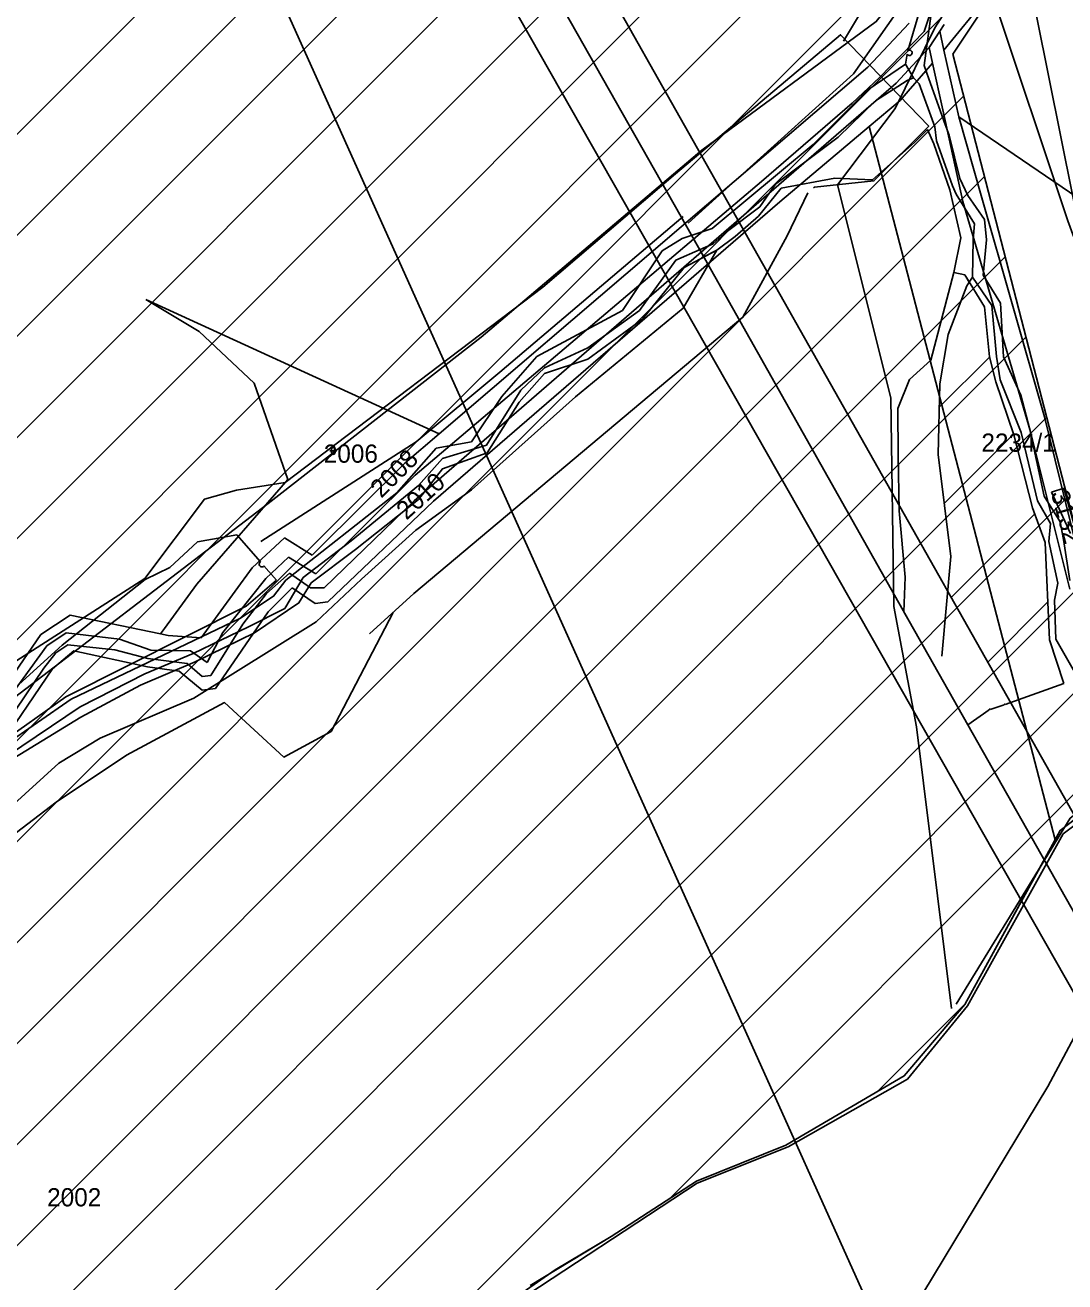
# Model space of a CAD drawing. Extents: x -564810 to -550519, y -1045831 to -1034011.
# Drawn here: x -552001 to -551709.7, y -1038400.2 to -1038048.4 of the extents above; entities that cross this region are included whole.
import ezdxf

# ---------------------------------------------------------------- set-up
doc = ezdxf.new("R2010")
doc.units = 0
for name, color, linetype in [('Interakční prvky', 7, 'Continuous'), ('KN stav', 7, 'Continuous'), ('Lesní porost', 7, 'Continuous'), ('Obvod KPU', 7, 'Continuous'), ('Odvodněné plochy', 7, 'Continuous'), ('Parcelní čísla', 7, 'Continuous'), ('přeložka st silnice', 7, 'Continuous'), ('STG', 7, 'Continuous'), ('Vedení VN', 7, 'Continuous'), ('vodní toky', 7, 'Continuous'), ('Vrstva 14', 7, 'Continuous'), ('Vrstva 18', 7, 'Continuous'), ('Vrstva 33', 7, 'Continuous'), ('zamokř ploch', 7, 'Continuous')]:
    doc.layers.add(name, color=color, linetype=linetype)

msp = doc.modelspace()

# ---------------------------------------------------------------- linework, layer by layer
at = {"layer": 'Interakční prvky'}
for points in [[(-551815.2, -1038103.87), (-551768.89, -1038062), (-551754.38, -1038041.34), (-551734.29, -1037993.33), (-551703.6, -1037883.91), (-551714.2, -1037828.76), (-551708.61, -1037780.35), (-551698.01, -1037765.28), (-551701.36, -1037732.9)], [(-551934.95, -1038192.98), (-551891.43, -1038165.06), (-551867.99, -1038145.53), (-551816.65, -1038101.98)]]:
    msp.add_lwpolyline(points, dxfattribs=at)
at = {"layer": 'KN stav'}
for p, q in [((-551744.35, -1038035.8), (-551749.06, -1038050.13)), ((-551743.57, -1038055.36), (-551728.56, -1038037.07)), ((-551753.33, -1038047.88), (-551764.91, -1038060.14)), ((-551744.74, -1038050.1), (-551743.5, -1038048.22)), ((-551749.06, -1038050.13), (-551761.64, -1038063.07)), ((-551747.71, -1038054.61), (-551744.74, -1038050.1)), ((-551744.74, -1038050.1), (-551743.57, -1038055.36)), ((-551756.98, -1038064.64), (-551747.71, -1038054.61)), ((-551747.71, -1038054.61), (-551746.77, -1038059.01)), ((-551739.41, -1038074.07), (-551743.57, -1038055.36)), ((-551746.77, -1038059.01), (-551753.63, -1038066.91)), ((-551746.77, -1038059.01), (-551743.91, -1038072.11)), ((-551885.01, -1038162.8), (-551764.91, -1038060.14)), ((-551761.64, -1038063.07), (-551769.3, -1038070.27)), ((-551891.95, -1038181.61), (-551756.98, -1038064.64)), ((-551755.85, -1038069.47), (-551764.52, -1038076.78)), ((-551753.63, -1038066.91), (-551755.85, -1038069.47)), ((-551769.3, -1038070.27), (-551794.71, -1038092.19)), ((-551743.91, -1038072.11), (-551738.3, -1038097.76)), ((-551764.52, -1038076.78), (-551789.56, -1038097.9)), ((-551764.52, -1038076.78), (-551712.44, -1038276.5)), ((-551692.11, -1038106.3), (-551739.41, -1038074.07)), ((-551733.14, -1038096.11), (-551739.41, -1038074.07)), ((-551794.71, -1038092.19), (-551891.67, -1038174.37)), ((-551738.3, -1038097.76), (-551719.41, -1038161.93)), ((-551715.43, -1038158.04), (-551733.14, -1038096.11)), ((-551967.16, -1038125.25), (-551952.17, -1038134.21)), ((-551885.01, -1038162.8), (-551967.16, -1038125.25)), ((-551952.17, -1038134.21), (-551936.81, -1038148.59)), ((-551936.81, -1038148.59), (-551927.39, -1038175.57)), ((-551704.91, -1038200.48), (-551715.43, -1038158.04)), ((-551894.62, -1038171.01), (-551885.01, -1038162.8)), ((-551719.41, -1038161.93), (-551708.25, -1038206.35)), ((-551919.2, -1038195.4), (-551894.62, -1038171.01)), ((-551927.39, -1038175.57), (-551952.86, -1038204.93)), ((-551891.67, -1038174.37), (-551919.54, -1038201.97)), ((-551917.17, -1038205.91), (-551891.95, -1038181.61)), ((-551886.56, -1038181.68), (-551916.19, -1038209.85)), ((-551937.38, -1038200.33), (-551928.27, -1038191.98)), ((-551928.27, -1038191.98), (-551920.59, -1038196.79)), ((-551920.59, -1038196.79), (-551919.2, -1038195.4)), ((-551951.62, -1038219.89), (-551937.38, -1038200.33)), ((-551927.21, -1038197.38), (-551933.51, -1038203.29)), ((-551919.54, -1038201.97), (-551927.21, -1038197.38)), ((-551933.51, -1038203.29), (-551945.58, -1038218.45)), ((-551933.38, -1038207.49), (-551926.95, -1038201.84)), ((-551926.95, -1038201.84), (-551920.98, -1038205.98)), ((-551952.86, -1038204.93), (-551961.97, -1038217.36)), ((-551926.19, -1038205.94), (-551932.92, -1038212.67)), ((-551919.67, -1038210.31), (-551926.19, -1038205.94)), ((-551920.98, -1038205.98), (-551917.17, -1038205.91)), ((-551940, -1038216.15), (-551933.38, -1038207.49)), ((-551916.19, -1038209.85), (-551919.67, -1038210.31)), ((-551996.54, -1038219.03), (-551988.37, -1038213.62)), ((-551988.37, -1038213.62), (-551963.06, -1038218.84)), ((-551932.92, -1038212.67), (-551947.61, -1038234.13)), ((-551961.97, -1038217.36), (-551963.06, -1038218.84)), ((-551948.92, -1038230.46), (-551940, -1038216.15)), ((-552017.87, -1038249.95), (-551996.54, -1038219.03)), ((-551989.46, -1038218.51), (-551994.9, -1038222.18)), ((-551974.5, -1038220.34), (-551989.46, -1038218.51)), ((-551965.78, -1038223.43), (-551974.5, -1038220.34)), ((-551963.06, -1038218.84), (-551960.86, -1038219.29)), ((-551960.86, -1038219.29), (-551951.62, -1038219.89)), ((-551945.58, -1038218.45), (-551949.97, -1038226.85)), ((-551994.9, -1038222.18), (-552016.22, -1038251.52)), ((-551995.75, -1038228.42), (-551992.34, -1038224.09)), ((-551993.29, -1038228.58), (-551987.28, -1038223.57)), ((-551992.34, -1038224.09), (-551989, -1038221.86)), ((-551989, -1038221.86), (-551975.87, -1038223.33)), ((-551987.28, -1038223.57), (-551966.7, -1038228.07)), ((-551975.87, -1038223.33), (-551966.57, -1038225.73)), ((-551954.63, -1038223.56), (-551965.78, -1038223.43)), ((-551949.97, -1038226.85), (-551954.63, -1038223.56)), ((-552013.26, -1038254.28), (-551995.75, -1038228.42)), ((-551957.78, -1038229.27), (-551966.7, -1038228.07)), ((-551966.57, -1038225.73), (-551955.55, -1038227.11)), ((-551955.55, -1038227.11), (-551951.35, -1038230.78)), ((-552018.35, -1038265.44), (-551993.29, -1038228.58)), ((-551951.41, -1038234.59), (-551957.78, -1038229.27)), ((-551951.35, -1038230.78), (-551948.92, -1038230.46)), ((-551947.61, -1038234.13), (-551951.41, -1038234.59)), ((-551693.15, -1038260.28), (-551710.98, -1038273.85)), ((-551710.98, -1038273.85), (-551712.44, -1038276.5)), ((-551712.44, -1038276.5), (-551737.72, -1038322.56)), ((-551737.72, -1038322.56), (-551754.67, -1038342.59)), ((-551754.67, -1038342.59), (-551787.84, -1038361.97)), ((-551787.84, -1038361.97), (-551812.9, -1038372.05)), ((-551812.9, -1038372.05), (-551836.77, -1038387.52)), ((-551836.77, -1038387.52), (-551859.49, -1038401.3))]:
    msp.add_line(p, q, dxfattribs=at)
at = {"layer": 'Lesní porost'}
for p, q in [((-551753.82, -1038063.91), (-551762.72, -1038069.63)), ((-551752.1, -1038063.13), (-551753.82, -1038063.91)), ((-551750.47, -1038064.86), (-551752.1, -1038063.13)), ((-551746.08, -1038076.86), (-551750.47, -1038064.86)), ((-551762.72, -1038069.63), (-551773.22, -1038079.78)), ((-551745.66, -1038080.8), (-551746.08, -1038076.86)), ((-551773.22, -1038079.78), (-551790.75, -1038092.96)), ((-551751.78, -1038081.22), (-551748.17, -1038077.64)), ((-551748.17, -1038077.64), (-551746.38, -1038081.59)), ((-551763.59, -1038091.71), (-551751.78, -1038081.22)), ((-551746.38, -1038081.59), (-551741.88, -1038094.54)), ((-551741.2, -1038093.37), (-551745.66, -1038080.8)), ((-551789.17, -1038094.04), (-551774.09, -1038091.22)), ((-551774.09, -1038091.22), (-551763.59, -1038091.71)), ((-551795.51, -1038101.84), (-551789.17, -1038094.04)), ((-551790.75, -1038092.96), (-551795.18, -1038099.24)), ((-551741.88, -1038094.54), (-551738.87, -1038107.95)), ((-551740.16, -1038095.72), (-551741.2, -1038093.37)), ((-551735.02, -1038104.01), (-551740.16, -1038095.72)), ((-551795.18, -1038099.24), (-551804.17, -1038106.12)), ((-551802.08, -1038107.61), (-551795.51, -1038101.84)), ((-551735.34, -1038108.44), (-551735.02, -1038104.01)), ((-551804.17, -1038106.12), (-551808.22, -1038109.58)), ((-551807.22, -1038111.39), (-551802.08, -1038107.61)), ((-551738.87, -1038107.95), (-551740.83, -1038117.62)), ((-551735.55, -1038118.99), (-551735.34, -1038108.44)), ((-551811.96, -1038111.28), (-551810.82, -1038113.29)), ((-551808.22, -1038109.58), (-551811.82, -1038111.22)), ((-551740.83, -1038117.62), (-551747.24, -1038142.22)), ((-551740.83, -1038117.62), (-551737.74, -1038118.32)), ((-551737.74, -1038118.32), (-551740.83, -1038117.62)), ((-551737.74, -1038118.32), (-551736.48, -1038120.37)), ((-551732.24, -1038127.23), (-551737.74, -1038118.32)), ((-551730.8, -1038141.3), (-551732.24, -1038127.23)), ((-551747.24, -1038142.22), (-551753.18, -1038147.58)), ((-551744.86, -1038155.39), (-551730.79, -1038141.33)), ((-551728.98, -1038148.25), (-551730.8, -1038141.3)), ((-551753.18, -1038147.58), (-551756.52, -1038155.7)), ((-551723.97, -1038163.13), (-551728.98, -1038148.25)), ((-551756.52, -1038155.7), (-551756.36, -1038168.9)), ((-551743.48, -1038182.3), (-551724.06, -1038162.87)), ((-551718.78, -1038183.52), (-551723.97, -1038163.13)), ((-551756.36, -1038168.9), (-551756.13, -1038184.36)), ((-551709.99, -1038178), (-551713.44, -1038179.14)), ((-551713.44, -1038179.14), (-551708.07, -1038190.75)), ((-551703.26, -1038201.93), (-551709.99, -1038178)), ((-551756.13, -1038184.36), (-551754.47, -1038202.95)), ((-551741.53, -1038208.63), (-551718.14, -1038185.24)), ((-551715.2, -1038193.21), (-551718.78, -1038183.52)), ((-551952.72, -1038193.02), (-551960.42, -1038200.21)), ((-551941.7, -1038191.1), (-551952.72, -1038193.02)), ((-551935.04, -1038198.69), (-551941.7, -1038191.1)), ((-551714.02, -1038220.51), (-551715.2, -1038193.21)), ((-551960.42, -1038200.21), (-551967.35, -1038203.56)), ((-551930.53, -1038203.82), (-551934.06, -1038199.8)), ((-551967.35, -1038203.56), (-551990.6, -1038221.99)), ((-551939, -1038211.1), (-551930.53, -1038203.82)), ((-551754.47, -1038202.95), (-551754.79, -1038212.61)), ((-551731.31, -1038226.7), (-551714.48, -1038209.86)), ((-551989.57, -1038236.42), (-551939, -1038211.1)), ((-551754.79, -1038212.61), (-551753.32, -1038215.22)), ((-551753.32, -1038215.22), (-551736.85, -1038244.32)), ((-551709.99, -1038232.7), (-551714.02, -1038220.51)), ((-551990.6, -1038221.99), (-552020.33, -1038248.74)), ((-551726.42, -1038238.63), (-551709.99, -1038232.7)), ((-552008.64, -1038249.89), (-551989.57, -1038236.42)), ((-551730.62, -1038239.96), (-551726.7, -1038238.72)), ((-551736.85, -1038244.32), (-551730.88, -1038240.09))]:
    msp.add_line(p, q, dxfattribs=at)
for points in [[(-552005.16, -1038267.46), (-551991.5, -1038255.02), (-551979.96, -1038248.06), (-551953.75, -1038236.84), (-551919.4, -1038215.46), (-551906.73, -1038203.48), (-551891.48, -1038189.77), (-551875.89, -1038178.46), (-551846.76, -1038152.45), (-551816.65, -1038127.59), (-551807.22, -1038111.39), (-551816.38, -1038116.23), (-551828.01, -1038130.68), (-551843.3, -1038141.94), (-551855.47, -1038145.91), (-551862.55, -1038153.96), (-551871.5, -1038168.17), (-551884.05, -1038172.63), (-551890.8, -1038181.2), (-551908.39, -1038195.23), (-551920.83, -1038204.57), (-551924.29, -1038210.14), (-551936.73, -1038218.57), (-551953.34, -1038226.65), (-551968.63, -1038233.17), (-551985.36, -1038242.12), (-552007.01, -1038255.37)], [(-551811.82, -1038111.22), (-551811.96, -1038111.28)], [(-551810.82, -1038113.29), (-551807.22, -1038111.39)], [(-551736.48, -1038120.37), (-551735.55, -1038118.99)]]:
    msp.add_lwpolyline(points, dxfattribs=at)
for centre, radius, start, end in [((-551934.64, -1038199.32), 0.75, 122.1595, 320.4161), ((-551726.56, -1038238.68), 0.15, 19.8442, 197.4472), ((-551730.76, -1038240), 0.15, 17.4472, 215.3262)]:
    msp.add_arc(centre, radius, start, end, dxfattribs=at)
at = {"layer": 'Obvod KPU'}
for p, q in [((-551710.12, -1038274.76), (-551691.88, -1038261.18)), ((-551736.99, -1038322.95), (-551710.12, -1038274.76)), ((-551753.75, -1038343.5), (-551736.99, -1038322.95)), ((-551787.17, -1038362.47), (-551753.75, -1038343.5)), ((-551812.66, -1038372.61), (-551787.17, -1038362.47)), ((-551895.56, -1038426.98), (-551812.66, -1038372.61))]:
    msp.add_line(p, q, dxfattribs=at)
at = {"layer": 'Odvodněné plochy'}
msp.add_lwpolyline([(-551900.29, -1037774.7), (-551876.37, -1037829.93), (-551708.89, -1037960.63), (-551690.1, -1037909.35), (-551669.82, -1037879.93), (-551694.74, -1037844.42), (-551698.65, -1037808.41), (-551689.26, -1037784.27), (-551667.21, -1037804.56), (-551640.8, -1037888.84), (-551647.32, -1037914.08), (-551658.81, -1037951.1), (-551629.83, -1037965.01), (-551727.19, -1038035.65), (-551741.1, -1038056.52), (-551689.18, -1038257.3), (-551710.98, -1038273.85), (-551737.72, -1038322.56), (-551754.67, -1038342.59), (-551787.84, -1038361.97), (-551812.91, -1038372.05), (-551836.77, -1038387.52), (-551852.44, -1038396.9), (-551895.44, -1038426.86)], dxfattribs=at)
at = {"layer": 'přeložka st silnice'}
for p, q in [((-552404.19, -1038479.88), (-551807.77, -1037883.46)), ((-552389.3, -1038493.28), (-551791.88, -1037895.86)), ((-552372.66, -1038504.92), (-551776, -1037908.26)), ((-552355.54, -1038516.09), (-551760.11, -1037920.66)), ((-552286.31, -1038559.99), (-551650.44, -1037924.12)), ((-552338.42, -1038527.26), (-551744.22, -1037933.06)), ((-552321.3, -1038538.42), (-551728.34, -1037945.45)), ((-552268.28, -1038570.25), (-551652.27, -1037954.24)), ((-552304.19, -1038549.59), (-551712.45, -1037957.85)), ((-552250.26, -1038580.52), (-551738.05, -1038068.31)), ((-552232.24, -1038590.78), (-551732.24, -1038090.78)), ((-552214.22, -1038601.04), (-551726.43, -1038113.25)), ((-552196.19, -1038611.3), (-551720.62, -1038135.73)), ((-552177.63, -1038621.02), (-551714.81, -1038158.2)), ((-552156.96, -1038628.64), (-551709, -1038180.67)), ((-552136.29, -1038636.25), (-551703.18, -1038203.14)), ((-551935.4, -1038463.65), (-551697.37, -1038225.62)), ((-551820.35, -1038376.88), (-551691.56, -1038248.09)), ((-551762.14, -1038346.96), (-551737.69, -1038322.5))]:
    msp.add_line(p, q, dxfattribs=at)
at = {"layer": 'STG'}
msp.add_lwpolyline([(-551627.07, -1038399.26), (-551669.32, -1038276.14), (-551682.18, -1038224.68), (-551704.23, -1038112.59), (-551720.76, -1038029.9), (-551711.57, -1037982.12), (-551685.86, -1037877.38), (-551654.62, -1037765.29), (-551641.76, -1037690.13)], dxfattribs=at)
at = {"layer": 'Vedení VN'}
for points in [[(-552432.62, -1036280.68), (-552381.75, -1036354.88), (-552340.78, -1036472.89), (-552289.91, -1036771.81), (-551953.63, -1037825.94), (-551890.75, -1037944.66), (-551680.22, -1038317.07)], [(-551695.24, -1038326.94), (-551700.71, -1038330.65), (-551972.06, -1037853.73), (-552325.94, -1036770.4), (-552370.45, -1036480.66), (-552411.81, -1036369.59), (-552471.47, -1036287.75)], [(-551691.6, -1038324.25), (-551753.32, -1038215.22), (-551815.56, -1038104.9), (-551888.03, -1037977.11), (-551957.29, -1037854.44), (-552010.26, -1037691.39), (-552038.99, -1037602.42), (-552068.06, -1037512.55)]]:
    msp.add_lwpolyline(points, dxfattribs=at)
at = {"layer": 'vodní toky'}
for p, q in [((-551749.14, -1038059.74), (-551746.96, -1038043.84)), ((-551753.88, -1038056.51), (-551754.37, -1038059.32)), ((-551754.37, -1038059.32), (-551752.1, -1038063.13)), ((-551754.37, -1038059.32), (-551752.1, -1038063.13)), ((-551752.1, -1038063.13), (-551754.37, -1038059.32)), ((-551747.75, -1038063.47), (-551749.14, -1038059.74)), ((-551762.72, -1038069.63), (-551753.82, -1038063.91)), ((-551753.82, -1038063.91), (-551752.1, -1038063.13)), ((-551752.1, -1038063.13), (-551750.47, -1038064.86)), ((-551750.47, -1038064.86), (-551746.08, -1038076.86)), ((-551743.19, -1038076.25), (-551747.75, -1038063.47)), ((-551773.22, -1038079.78), (-551762.72, -1038069.63)), ((-551746.08, -1038076.86), (-551745.66, -1038080.8)), ((-551742.14, -1038079.2), (-551743.19, -1038076.25)), ((-551790.75, -1038092.96), (-551773.22, -1038079.78)), ((-551739.13, -1038091.3), (-551742.14, -1038079.2)), ((-551780.24, -1038081.79), (-551808.46, -1038105.32)), ((-551745.66, -1038080.8), (-551741.2, -1038093.37)), ((-551795.18, -1038099.24), (-551790.75, -1038092.96)), ((-551741.2, -1038093.37), (-551740.16, -1038095.72)), ((-551736.91, -1038096.12), (-551739.13, -1038091.3)), ((-551740.16, -1038095.72), (-551735.02, -1038104.01)), ((-551732.23, -1038102.79), (-551736.91, -1038096.12)), ((-551804.17, -1038106.12), (-551795.18, -1038099.24)), ((-551808.46, -1038105.32), (-551816.86, -1038108.12)), ((-551735.02, -1038104.01), (-551735.34, -1038108.44)), ((-551731.65, -1038108.53), (-551732.23, -1038102.79)), ((-551816.86, -1038108.12), (-551822.53, -1038111.6)), ((-551808.22, -1038109.58), (-551804.17, -1038106.12)), ((-551735.34, -1038108.44), (-551735.55, -1038118.99)), ((-551732.61, -1038118.41), (-551731.65, -1038108.53)), ((-551822.53, -1038111.6), (-551833.66, -1038128.27)), ((-551811.82, -1038111.22), (-551808.22, -1038109.58)), ((-551735.55, -1038118.99), (-551730.14, -1038126.93)), ((-551727.71, -1038126.22), (-551732.61, -1038118.41)), ((-551726.88, -1038141.24), (-551727.71, -1038126.22)), ((-551833.66, -1038128.27), (-551857.58, -1038141.13)), ((-551843.3, -1038138.73), (-551828.86, -1038128.33)), ((-551730.14, -1038126.93), (-551728.83, -1038141.16)), ((-551855.44, -1038144.33), (-551843.3, -1038138.73)), ((-551857.58, -1038141.13), (-551867.43, -1038152.4)), ((-551728.83, -1038141.16), (-551727.8, -1038147.71)), ((-551722.01, -1038151.98), (-551726.88, -1038141.24)), ((-551862.12, -1038150.58), (-551855.44, -1038144.33)), ((-551871.7, -1038166.02), (-551862.12, -1038150.58)), ((-551727.8, -1038147.71), (-551721.9, -1038162.46)), ((-551719.54, -1038161.6), (-551722.01, -1038151.98)), ((-551715.53, -1038180.27), (-551719.54, -1038161.6)), ((-551721.9, -1038162.46), (-551717.37, -1038181.59)), ((-551884.02, -1038169.74), (-551871.7, -1038166.02)), ((-551890.79, -1038177.27), (-551884.02, -1038169.74)), ((-551909.61, -1038192.79), (-551890.79, -1038177.27)), ((-551717.37, -1038181.59), (-551713.7, -1038187.93)), ((-551711.02, -1038187.43), (-551715.53, -1038180.27)), ((-551713.7, -1038187.93), (-551714.17, -1038192.97)), ((-551710.03, -1038192.37), (-551711.02, -1038187.43)), ((-551923.09, -1038203), (-551909.61, -1038192.79)), ((-551714.17, -1038192.97), (-551711.64, -1038204.59)), ((-551708.31, -1038203.88), (-551710.03, -1038192.37)), ((-551928.2, -1038211.72), (-551923.09, -1038203)), ((-551711.64, -1038204.59), (-551712.59, -1038209.42)), ((-551712.59, -1038209.42), (-551712.25, -1038220.31)), ((-551938.4, -1038216.88), (-551928.2, -1038211.72)), ((-551940.86, -1038214.56), (-551988.06, -1038237.07)), ((-551953.93, -1038224.34), (-551938.4, -1038216.88)), ((-551712.25, -1038220.31), (-551697.1, -1038246.87)), ((-551967.39, -1038229.98), (-551953.93, -1038224.34)), ((-551985.54, -1038239.21), (-551967.39, -1038229.98)), ((-551988.06, -1038237.07), (-552006.9, -1038250.17)), ((-552005.93, -1038253), (-551985.54, -1038239.21))]:
    msp.add_line(p, q, dxfattribs=at)
for points in [[(-551740.99, -1038021.34), (-551747.05, -1038033.05), (-551753.65, -1038055.55)], [(-551754.37, -1038059.32), (-551764.87, -1038066.51), (-551780.24, -1038081.79)], [(-551828.86, -1038128.33), (-551818.71, -1038114.18), (-551811.82, -1038111.22)], [(-551744.13, -1038225.11), (-551741.62, -1038197.17), (-551745.2, -1038168.6), (-551744.69, -1038148.8), (-551742.34, -1038135.04), (-551737.13, -1038121.34), (-551735.55, -1038118.99)], [(-551867.43, -1038152.4), (-551875.93, -1038165.05), (-551885.8, -1038166.81)], [(-551885.8, -1038166.81), (-551896.85, -1038179.36), (-551927.91, -1038203.82)], [(-551927.91, -1038203.82), (-551931.35, -1038208.3), (-551940.86, -1038214.56)]]:
    msp.add_lwpolyline(points, dxfattribs=at)
for start, end in [(0, 125.2115), (208.203, 0)]:
    msp.add_arc((-551753.22, -1038056.16), 0.75, start, end, dxfattribs=at)
at = {"layer": 'Vrstva 14'}
msp.add_lwpolyline([(-551754.89, -1038428.38), (-553519.59, -1034507.17), (-553502.09, -1034572.44)], dxfattribs=at)
at = {"layer": 'Vrstva 18'}
msp.add_line((-551789.56, -1038097.9), (-551886.56, -1038181.68), dxfattribs=at)
for points in [[(-551771.69, -1038052.9), (-551752.5, -1038020.71), (-551741.63, -1037995.99), (-551732.46, -1037959.74), (-551722.02, -1037918.39), (-551716.05, -1037888.12), (-551714.56, -1037861.9), (-551720.1, -1037833.33), (-551719.46, -1037818.19), (-551716.47, -1037795.17), (-551707.31, -1037771.08), (-551702.19, -1037761.27), (-551703.04, -1037748.06), (-551706.88, -1037731.86), (-551717.11, -1037714.8)], [(-551741.42, -1038323.75), (-551751.22, -1038244.87), (-551757.62, -1038211.19), (-551758.47, -1038152.78), (-551773.39, -1038093.09), (-551757.19, -1038071.77), (-551746.11, -1038049.17), (-551730.33, -1038024.44), (-551727.35, -1038013.79), (-551616.07, -1038073.48), (-551556.8, -1038115.69), (-551631.42, -1038202.66), (-551683, -1038250.42), (-551708.16, -1038270.45), (-551740.14, -1038322.47)], [(-552334.15, -1038485.24), (-552254.83, -1038383.83), (-552236.5, -1038364.91), (-552219, -1038351.17), (-552202.94, -1038341.45), (-552120.53, -1038299.51), (-552098.68, -1038292.19), (-552071.82, -1038274.07), (-552035.95, -1038250.92), (-552007.19, -1038228.81), (-551967.39, -1038203.3), (-551950.76, -1038181.13), (-551941.8, -1038178.57), (-551928.08, -1038176.47), (-551855.94, -1038121.74), (-551818.73, -1038090.04), (-551772.54, -1038051.09), (-551747.81, -1038076.67), (-551763.16, -1038092.02), (-551779.79, -1038093.73), (-551780.08, -1038093.98)], [(-551781.65, -1038095.37), (-551787.51, -1038107.36), (-551799.88, -1038130.15), (-551892.09, -1038207.56), (-551904.47, -1038218.82)], [(-551897.87, -1038212.82), (-551915.23, -1038246.13), (-551928.45, -1038253.3), (-551945.14, -1038238.06), (-551972.57, -1038252.79), (-551992.26, -1038265.9), (-552040.74, -1038302.89), (-552069.77, -1038318.84), (-552130.48, -1038349.74), (-552183.58, -1038376.49), (-552204.9, -1038391.43), (-552221.96, -1038409.77), (-552270.13, -1038469.75)]]:
    msp.add_lwpolyline(points, dxfattribs=at)
at = {"layer": 'Vrstva 33'}
msp.add_lwpolyline([(-552013.57, -1038243.96), (-551932.89, -1038182.35), (-551873.21, -1038135.72), (-551811.42, -1038083.43), (-551762.51, -1038047.4), (-551730.02, -1038007.12), (-551730.02, -1038039.63), (-551708.84, -1038103.22), (-551680.59, -1038180.23), (-551665.76, -1038244.53), (-551677.06, -1038275.61), (-551714.49, -1038345.56), (-551787.23, -1038465.89), (-551749.09, -1038546.43)], dxfattribs=at)
at = {"layer": 'zamokř ploch'}
for p, q in [((-551915.64, -1038167.56), (-551913.64, -1038167.56)), ((-551915.14, -1038167.06), (-551915.14, -1038168.06)), ((-551914.14, -1038167.06), (-551914.14, -1038168.06))]:
    msp.add_line(p, q, dxfattribs=at)
for centre, start, end in [((-551914.64, -1038167.06), 0, 180), ((-551914.64, -1038168.06), 180, 0)]:
    msp.add_arc(centre, 0.5, start, end, dxfattribs=at)

# ---------------------------------------------------------------- texts
at = {"layer": 'Parcelní čísla'}
for s, p in [('2234/1', (-551733.07, -1038167.83)), ('2006', (-551917.31, -1038170.91)), ('2002', (-551994.81, -1038379.11))]:
    msp.add_text(s, height=5.1, dxfattribs=at).set_placement(p)
for s, rotation, p in [('2008', 45, (-551901.18, -1038181.02)), ('2010', 41.9213, (-551894.14, -1038187.14)), ('3132', 285.2897, (-551713.62, -1038179.4))]:
    msp.add_text(s, height=5.1, rotation=rotation, dxfattribs=at).set_placement(p)

doc.saveas('drawing.dxf')
